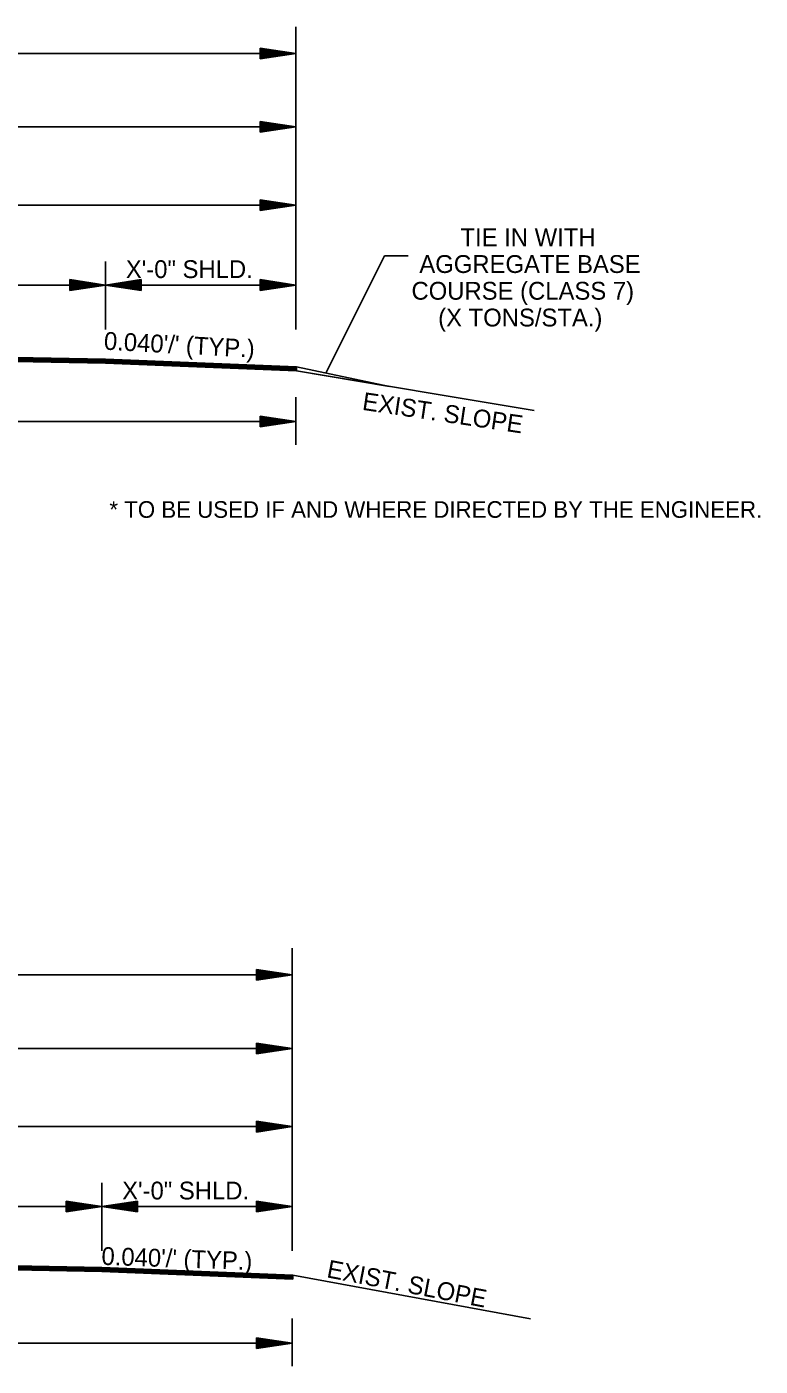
# Model space of a CAD drawing. Extents: x 544199 to 1930787, y -1968972 to 596640.
# Drawn here: x 552095 to 552404, y -1958477 to -1957914 of the extents above; entities that cross this region are included whole.
import ezdxf

# ---------------------------------------------------------------- set-up
doc = ezdxf.new("R2010")
doc.units = 0
doc.layers.add('R_Border Prem', color=7, linetype='Continuous')
doc.layers.add('R_Draft', color=7, linetype='Continuous')

msp = doc.modelspace()

# ---------------------------------------------------------------- linework, layer by layer
at = {"layer": 'R_Draft'}
for p, q in [((551687.99, -1957925.12), (552208.44, -1957925.12)), ((552193.44, -1957922.87), (552208.44, -1957925.12)), ((552193.44, -1957922.87), (552193.44, -1957927.37)), ((552193.44, -1957923.24), (552205.94, -1957925.12)), ((552193.44, -1957923.63), (552203.36, -1957925.12)), ((552193.44, -1957924), (552200.86, -1957925.12)), ((552193.44, -1957924.39), (552198.32, -1957925.12)), ((552193.44, -1957924.77), (552195.81, -1957925.12)), ((552193.44, -1957927.37), (552208.44, -1957925.12)), ((552193.44, -1957925.85), (552198.32, -1957925.12)), ((552193.44, -1957926.61), (552203.36, -1957925.12)), ((552193.44, -1957926.99), (552205.94, -1957925.12)), ((552193.44, -1957926.24), (552200.86, -1957925.12)), ((552193.44, -1957925.47), (552195.81, -1957925.12)), ((552193.44, -1957953.74), (552208.44, -1957955.99)), ((552193.44, -1957953.74), (552193.44, -1957958.24)), ((551687.99, -1957955.99), (552208.44, -1957955.99)), ((552193.44, -1957954.11), (552205.94, -1957955.99)), ((552193.44, -1957954.5), (552203.36, -1957955.99)), ((552193.44, -1957954.87), (552200.86, -1957955.99)), ((552193.44, -1957955.26), (552198.32, -1957955.99)), ((552193.44, -1957955.64), (552195.81, -1957955.99)), ((552193.44, -1957958.24), (552208.44, -1957955.99)), ((552193.44, -1957956.72), (552198.32, -1957955.99)), ((552193.44, -1957957.48), (552203.36, -1957955.99)), ((552193.44, -1957957.86), (552205.94, -1957955.99)), ((552193.44, -1957957.11), (552200.86, -1957955.99)), ((552193.44, -1957956.34), (552195.81, -1957955.99)), ((552193.44, -1957986.67), (552208.44, -1957988.92)), ((552193.44, -1957986.67), (552193.44, -1957991.17)), ((552193.44, -1957987.04), (552205.94, -1957988.92)), ((552193.44, -1957987.43), (552203.36, -1957988.92)), ((551687.99, -1957988.92), (552208.44, -1957988.92)), ((552193.44, -1957987.8), (552200.86, -1957988.92)), ((552193.44, -1957988.19), (552198.32, -1957988.92)), ((552193.44, -1957988.57), (552195.81, -1957988.92)), ((552193.44, -1957991.17), (552208.44, -1957988.92)), ((552193.44, -1957989.65), (552198.32, -1957988.92)), ((552193.44, -1957990.41), (552203.36, -1957988.92)), ((552193.44, -1957990.79), (552205.94, -1957988.92)), ((552193.44, -1957990.04), (552200.86, -1957988.92)), ((552193.44, -1957989.27), (552195.81, -1957988.92)), ((552128.44, -1958041.11), (552128.44, -1958012.56)), ((552113.44, -1958020.21), (552128.44, -1958022.46)), ((552113.44, -1958020.21), (552113.44, -1958024.71)), ((552113.44, -1958020.58), (552125.94, -1958022.46)), ((552113.44, -1958020.96), (552123.36, -1958022.46)), ((552113.44, -1958021.34), (552120.86, -1958022.46)), ((552143.44, -1958020.21), (552128.44, -1958022.46)), ((552143.44, -1958020.58), (552130.95, -1958022.46)), ((552143.44, -1958020.96), (552133.53, -1958022.46)), ((552143.44, -1958021.34), (552136.02, -1958022.46)), ((552143.44, -1958024.71), (552143.44, -1958020.21)), ((552193.44, -1958020.21), (552208.44, -1958022.46)), ((552193.44, -1958020.21), (552193.44, -1958024.71)), ((552193.44, -1958020.58), (552205.94, -1958022.46)), ((552193.44, -1958020.96), (552203.36, -1958022.46)), ((552193.44, -1958021.34), (552200.86, -1958022.46)), ((552128.44, -1958022.46), (552008.18, -1958022.46)), ((552113.44, -1958021.73), (552118.32, -1958022.46)), ((552113.44, -1958022.1), (552115.81, -1958022.46)), ((552113.44, -1958024.71), (552128.44, -1958022.46)), ((552113.44, -1958023.19), (552118.32, -1958022.46)), ((552113.44, -1958023.95), (552123.36, -1958022.46)), ((552113.44, -1958024.33), (552125.94, -1958022.46)), ((552113.44, -1958023.57), (552120.86, -1958022.46)), ((552113.44, -1958022.81), (552115.81, -1958022.46)), ((552128.44, -1958022.46), (552208.44, -1958022.46)), ((552143.44, -1958024.71), (552128.44, -1958022.46)), ((552143.44, -1958024.33), (552130.95, -1958022.46)), ((552143.44, -1958023.95), (552133.53, -1958022.46)), ((552143.44, -1958023.57), (552136.02, -1958022.46)), ((552143.44, -1958021.72), (552138.57, -1958022.46)), ((552143.44, -1958023.18), (552138.57, -1958022.46)), ((552143.44, -1958022.1), (552141.07, -1958022.46)), ((552143.44, -1958022.81), (552141.07, -1958022.46)), ((552193.44, -1958021.73), (552198.32, -1958022.46)), ((552193.44, -1958022.1), (552195.81, -1958022.46)), ((552193.44, -1958024.71), (552208.44, -1958022.46)), ((552193.44, -1958023.19), (552198.32, -1958022.46)), ((552193.44, -1958023.95), (552203.36, -1958022.46)), ((552193.44, -1958024.33), (552205.94, -1958022.46)), ((552193.44, -1958023.57), (552200.86, -1958022.46)), ((552193.44, -1958022.81), (552195.81, -1958022.46)), ((552128.41, -1958055.17), (551948.22, -1958051.56)), ((552128.41, -1958055.37), (551948.22, -1958051.76)), ((552128.42, -1958054.57), (551948.23, -1958050.96)), ((552128.42, -1958054.87), (551948.23, -1958051.26)), ((552128.43, -1958054.27), (551948.24, -1958050.66)), ((552128.44, -1958053.67), (551948.25, -1958050.06)), ((552128.43, -1958053.97), (551948.25, -1958050.36)), ((552128.38, -1958055.16), (552208.7, -1958058.38)), ((552128.39, -1958054.86), (552208.7, -1958058.08)), ((552128.4, -1958054.56), (552208.7, -1958057.78)), ((552128.42, -1958054.27), (552208.7, -1958057.48)), ((552128.43, -1958053.97), (552208.7, -1958057.18)), ((552128.44, -1958053.67), (552208.7, -1958056.88)), ((552128.37, -1958055.36), (552208.71, -1958058.58)), ((552208.7, -1958056.88), (552208.7, -1958058.58)), ((552247.95, -1958065.11), (552208.7, -1958056.88)), ((552208.7, -1958056.88), (552208.7, -1958058.58)), ((552308.77, -1958075.25), (552208.7, -1958058.58)), ((552208.7, -1958058.58), (552208.7, -1958058.58)), ((552208.7, -1958058.58), (552247.95, -1958065.11)), ((552208.44, -1958069.67), (552208.44, -1958089.67)), ((552193.44, -1958077.67), (552208.44, -1958079.92)), ((552193.44, -1958077.67), (552193.44, -1958082.17)), ((551687.99, -1958079.92), (552208.44, -1958079.92)), ((552193.44, -1958078.05), (552205.94, -1958079.92)), ((552193.44, -1958078.43), (552203.36, -1958079.92)), ((552193.44, -1958078.8), (552200.86, -1958079.92)), ((552193.44, -1958079.19), (552198.32, -1958079.92)), ((552193.44, -1958079.57), (552195.81, -1958079.92)), ((552193.44, -1958082.17), (552208.44, -1958079.92)), ((552193.44, -1958080.66), (552198.32, -1958079.92)), ((552193.44, -1958081.41), (552203.36, -1958079.92)), ((552193.44, -1958081.8), (552205.94, -1958079.92)), ((552193.44, -1958081.04), (552200.86, -1958079.92)), ((552193.44, -1958080.27), (552195.81, -1958079.92)), ((551686.45, -1958312.63), (552206.9, -1958312.63)), ((552191.9, -1958310.38), (552206.9, -1958312.63)), ((552191.9, -1958310.38), (552191.9, -1958314.88)), ((552191.9, -1958310.75), (552204.39, -1958312.63)), ((552191.9, -1958311.13), (552201.81, -1958312.63)), ((552191.9, -1958311.51), (552199.31, -1958312.63)), ((552191.9, -1958311.9), (552196.77, -1958312.63)), ((552191.9, -1958312.27), (552194.27, -1958312.63)), ((552191.9, -1958314.88), (552206.9, -1958312.63)), ((552191.9, -1958313.36), (552196.77, -1958312.63)), ((552191.9, -1958314.12), (552201.81, -1958312.63)), ((552191.9, -1958314.5), (552204.39, -1958312.63)), ((552191.9, -1958313.74), (552199.31, -1958312.63)), ((552191.9, -1958312.98), (552194.27, -1958312.63)), ((552191.9, -1958341.25), (552206.9, -1958343.5)), ((552191.9, -1958341.25), (552191.9, -1958345.75)), ((552191.9, -1958341.62), (552204.39, -1958343.5)), ((552191.9, -1958342), (552201.81, -1958343.5)), ((552191.9, -1958342.38), (552199.31, -1958343.5)), ((551686.45, -1958343.5), (552206.9, -1958343.5)), ((552191.9, -1958342.77), (552196.77, -1958343.5)), ((552191.9, -1958343.14), (552194.27, -1958343.5)), ((552191.9, -1958345.75), (552206.9, -1958343.5)), ((552191.9, -1958344.23), (552196.77, -1958343.5)), ((552191.9, -1958344.99), (552201.81, -1958343.5)), ((552191.9, -1958345.37), (552204.39, -1958343.5)), ((552191.9, -1958344.61), (552199.31, -1958343.5)), ((552191.9, -1958343.85), (552194.27, -1958343.5)), ((552191.9, -1958374.18), (552206.9, -1958376.43)), ((552191.9, -1958374.18), (552191.9, -1958378.68)), ((552191.9, -1958374.55), (552204.39, -1958376.43)), ((552191.9, -1958374.93), (552201.81, -1958376.43)), ((552191.9, -1958375.31), (552199.31, -1958376.43)), ((552191.9, -1958375.7), (552196.77, -1958376.43)), ((552191.9, -1958376.07), (552194.27, -1958376.43)), ((551686.45, -1958376.43), (552206.9, -1958376.43)), ((552191.9, -1958378.68), (552206.9, -1958376.43)), ((552191.9, -1958377.16), (552196.77, -1958376.43)), ((552191.9, -1958377.92), (552201.81, -1958376.43)), ((552191.9, -1958378.3), (552204.39, -1958376.43)), ((552191.9, -1958377.54), (552199.31, -1958376.43)), ((552191.9, -1958376.78), (552194.27, -1958376.43)), ((552126.9, -1958428.62), (552126.9, -1958400.07)), ((552126.9, -1958409.96), (552006.63, -1958409.96)), ((552111.9, -1958407.71), (552126.9, -1958409.96)), ((552111.9, -1958407.71), (552111.9, -1958412.21)), ((552111.9, -1958408.09), (552124.39, -1958409.96)), ((552111.9, -1958408.47), (552121.81, -1958409.96)), ((552111.9, -1958408.85), (552119.31, -1958409.96)), ((552111.9, -1958409.24), (552116.77, -1958409.96)), ((552111.9, -1958409.61), (552114.27, -1958409.96)), ((552111.9, -1958412.21), (552126.9, -1958409.96)), ((552111.9, -1958410.7), (552116.77, -1958409.96)), ((552111.9, -1958411.46), (552121.81, -1958409.96)), ((552111.9, -1958411.84), (552124.39, -1958409.96)), ((552111.9, -1958411.08), (552119.31, -1958409.96)), ((552111.9, -1958410.32), (552114.27, -1958409.96)), ((552141.9, -1958407.71), (552126.9, -1958409.96)), ((552126.9, -1958409.96), (552206.9, -1958409.96)), ((552141.9, -1958412.21), (552126.9, -1958409.96)), ((552141.9, -1958408.09), (552129.4, -1958409.96)), ((552141.9, -1958411.84), (552129.4, -1958409.96)), ((552141.9, -1958408.47), (552131.98, -1958409.96)), ((552141.9, -1958411.46), (552131.98, -1958409.96)), ((552141.9, -1958408.85), (552134.48, -1958409.96)), ((552141.9, -1958411.08), (552134.48, -1958409.96)), ((552141.9, -1958409.23), (552137.02, -1958409.96)), ((552141.9, -1958410.69), (552137.02, -1958409.96)), ((552141.9, -1958409.61), (552139.53, -1958409.96)), ((552141.9, -1958410.32), (552139.53, -1958409.96)), ((552141.9, -1958412.21), (552141.9, -1958407.71)), ((552191.9, -1958407.71), (552206.9, -1958409.96)), ((552191.9, -1958407.71), (552191.9, -1958412.21)), ((552191.9, -1958408.09), (552204.39, -1958409.96)), ((552191.9, -1958408.47), (552201.81, -1958409.96)), ((552191.9, -1958408.85), (552199.31, -1958409.96)), ((552191.9, -1958409.24), (552196.77, -1958409.96)), ((552191.9, -1958409.61), (552194.27, -1958409.96)), ((552191.9, -1958412.21), (552206.9, -1958409.96)), ((552191.9, -1958410.7), (552196.77, -1958409.96)), ((552191.9, -1958411.46), (552201.81, -1958409.96)), ((552191.9, -1958411.84), (552204.39, -1958409.96)), ((552191.9, -1958411.08), (552199.31, -1958409.96)), ((552191.9, -1958410.32), (552194.27, -1958409.96)), ((552126.89, -1958436.01), (551946.7, -1958432.4)), ((552126.88, -1958436.31), (551946.7, -1958432.7)), ((552126.9, -1958435.71), (551946.71, -1958432.1)), ((552126.86, -1958437.4), (551946.67, -1958433.8)), ((552126.87, -1958436.91), (551946.68, -1958433.3)), ((552126.87, -1958437.2), (551946.68, -1958433.6)), ((552126.88, -1958436.61), (551946.69, -1958433)), ((552126.83, -1958437.4), (552207.17, -1958440.62)), ((552126.84, -1958437.2), (552207.16, -1958440.42)), ((552126.85, -1958436.9), (552207.16, -1958440.12)), ((552126.86, -1958436.6), (552207.16, -1958439.82)), ((552126.87, -1958436.3), (552207.16, -1958439.52)), ((552126.88, -1958436.01), (552207.16, -1958439.22)), ((552126.9, -1958435.71), (552207.16, -1958438.92)), ((552207.16, -1958438.92), (552207.16, -1958440.62)), ((552207.16, -1958438.92), (552207.16, -1958440.62)), ((552207.16, -1958438.92), (552307.22, -1958457.29)), ((552206.9, -1958457.18), (552206.9, -1958477.18)), ((552191.9, -1958465.18), (552206.9, -1958467.43)), ((552191.9, -1958465.18), (552191.9, -1958469.68)), ((552191.9, -1958465.55), (552204.39, -1958467.43)), ((552191.9, -1958465.93), (552201.81, -1958467.43)), ((552191.9, -1958466.31), (552199.31, -1958467.43)), ((551686.45, -1958467.43), (552206.9, -1958467.43)), ((552191.9, -1958466.7), (552196.77, -1958467.43)), ((552191.9, -1958467.07), (552194.27, -1958467.43)), ((552191.9, -1958469.68), (552206.9, -1958467.43)), ((552191.9, -1958468.16), (552196.77, -1958467.43)), ((552191.9, -1958468.92), (552201.81, -1958467.43)), ((552191.9, -1958469.3), (552204.39, -1958467.43)), ((552191.9, -1958468.54), (552199.31, -1958467.43)), ((552191.9, -1958467.78), (552194.27, -1958467.43))]:
    msp.add_line(p, q, dxfattribs=at)
for points in [[(552208.44, -1957913.86), (552208.44, -1958041.11)], [(552255.8, -1958010.24), (552245.8, -1958010.24), (552221.04, -1958059.47)], [(552206.9, -1958301.37), (552206.9, -1958428.62)]]:
    msp.add_lwpolyline(points, dxfattribs=at)

# ---------------------------------------------------------------- texts
at = {"layer": 'R_Border Prem'}
msp.add_text('* TO BE USED IF AND WHERE DIRECTED BY THE ENGINEER.', height=7, dxfattribs=at).set_placement((552130.06, -1958120.37))
at = {"layer": 'R_Draft'}
for s, p in [('TIE IN WITH ', (552277.74, -1958006.14)), ('AGGREGATE BASE', (552260.44, -1958017.39)), ('X\'-0" SHLD.', (552136.97, -1958019.54)), ('COURSE (CLASS 7)', (552257.13, -1958028.64)), ('(X TONS/STA.)', (552268.35, -1958039.89)), ('X\'-0" SHLD.', (552135.42, -1958407.05))]:
    msp.add_text(s, height=7.5, dxfattribs=at).set_placement(p)
for s, rotation, p in [("0.040'/' (TYP.)", 356.9335, (552127.62, -1958049.63)), ('EXIST. SLOPE', 351.5755, (552236.13, -1958074.92)), ("0.040'/' (TYP.)", 358.0196, (552126.63, -1958434.53)), ('EXIST. SLOPE', 349.1171, (552221.14, -1958439.74))]:
    msp.add_text(s, height=7.5, rotation=rotation, dxfattribs=at).set_placement(p)

doc.saveas('drawing.dxf')
